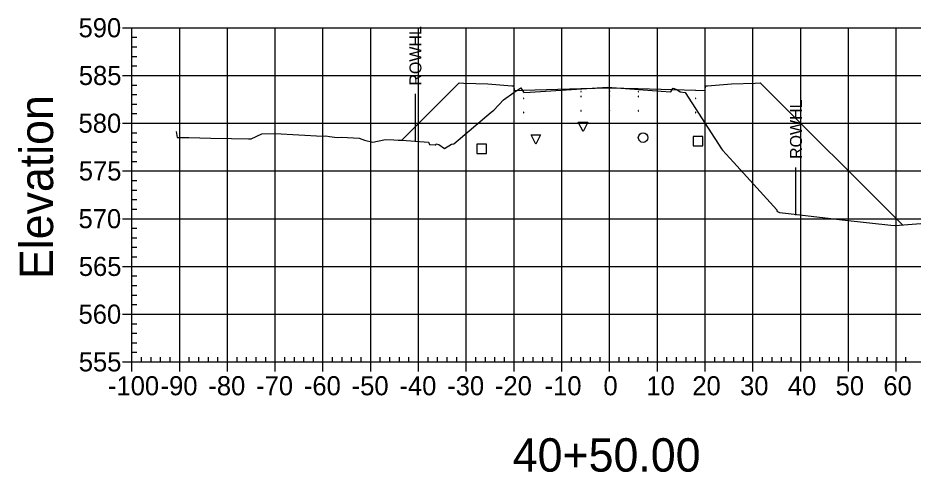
# Model space of a CAD drawing. Extents: x 708103 to 717568, y 374476 to 378707.
# Drawn here: x 711403.1 to 711590.5, y 377751.5 to 377846.7 of the extents above; entities that cross this region are included whole.
import ezdxf

# ---------------------------------------------------------------- set-up
doc = ezdxf.new("R2010")
doc.units = 0
for name, color, linetype in [('1', 7, 'Continuous'), ('10', 7, 'Continuous'), ('13', 7, 'Continuous'), ('14', 7, 'Continuous'), ('22', 7, 'Continuous'), ('4', 7, 'Continuous'), ('57', 7, 'Continuous'), ('60', 7, 'Continuous'), ('Existing', 7, 'Continuous'), ('XS_Right_of_Way', 7, 'Continuous')]:
    doc.layers.add(name, color=color, linetype=linetype)

msp = doc.modelspace()

# ---------------------------------------------------------------- linework, layer by layer
for points in [[(711508.93, 377829.81), (711509.03, 377829.81), (711509.03, 377829.91), (711508.93, 377829.91)], [(711520.93, 377831.17), (711521.03, 377831.17), (711521.03, 377831.27), (711520.93, 377831.27)], [(711520.93, 377830.17), (711521.03, 377830.17), (711521.03, 377830.27), (711520.93, 377830.27)], [(711526.93, 377831.29), (711527.03, 377831.29), (711527.03, 377831.39), (711526.93, 377831.39)], [(711526.93, 377830.29), (711527.03, 377830.29), (711527.03, 377830.39), (711526.93, 377830.39)], [(711532.93, 377831.17), (711533.03, 377831.17), (711533.03, 377831.27), (711532.93, 377831.27)], [(711532.93, 377830.17), (711533.03, 377830.17), (711533.03, 377830.27), (711532.93, 377830.27)], [(711544.93, 377829.81), (711545.03, 377829.81), (711545.03, 377829.91), (711544.93, 377829.91)], [(711508.93, 377826.81), (711509.03, 377826.81), (711509.03, 377826.91), (711508.93, 377826.91)], [(711520.93, 377827.17), (711521.03, 377827.17), (711521.03, 377827.27), (711520.93, 377827.27)], [(711526.93, 377827.29), (711527.03, 377827.29), (711527.03, 377827.39), (711526.93, 377827.39)], [(711532.93, 377827.17), (711533.03, 377827.17), (711533.03, 377827.27), (711532.93, 377827.27)], [(711544.93, 377826.81), (711545.03, 377826.81), (711545.03, 377826.91), (711544.93, 377826.91)]]:
    msp.add_lwpolyline(points, close=True)
at = {"layer": '1'}
for points in [[(711521.41, 377822.86), (711520.41, 377824.86), (711522.41, 377824.86)], [(711511.53, 377820.22), (711510.53, 377822.22), (711512.53, 377822.22)]]:
    msp.add_lwpolyline(points, close=True, dxfattribs=at)
at = {"layer": '10'}
msp.add_lwpolyline([(711499.21, 377818.26), (711501.21, 377818.26), (711501.21, 377820.26), (711499.21, 377820.26)], close=True, dxfattribs=at)
at = {"layer": '13'}
msp.add_circle((711533.99, 377821.61), 1, dxfattribs=at)
at = {"layer": '14'}
for points in [[(711508.98, 377831.53), (711508.98, 377831.58), (711508.98, 377831.53), (711508.93, 377831.53), (711508.98, 377831.53), (711508.98, 377831.48), (711508.98, 377831.53), (711509.03, 377831.53)], [(711526.98, 377832.01), (711526.98, 377832.06), (711526.98, 377832.01), (711526.93, 377832.01), (711526.98, 377832.01), (711526.98, 377831.96), (711526.98, 377832.01), (711527.03, 377832.01)], [(711544.98, 377831.53), (711544.98, 377831.58), (711544.98, 377831.53), (711544.93, 377831.53), (711544.98, 377831.53), (711544.98, 377831.48), (711544.98, 377831.53), (711545.03, 377831.53)], [(711483.5, 377821.1), (711483.5, 377821.15), (711483.5, 377821.1), (711483.45, 377821.1), (711483.5, 377821.1), (711483.5, 377821.05), (711483.5, 377821.1), (711483.55, 377821.1)], [(711588.26, 377803.32), (711588.26, 377803.37), (711588.26, 377803.32), (711588.21, 377803.32), (711588.26, 377803.32), (711588.26, 377803.27), (711588.26, 377803.32), (711588.31, 377803.32)]]:
    msp.add_lwpolyline(points, dxfattribs=at)
at = {"layer": '22'}
msp.add_lwpolyline([(711483.5, 377821.1), (711495.48, 377833.09), (711496.48, 377833.05), (711501.48, 377832.85), (711506.48, 377832.45), (711506.9, 377832.45), (711506.98, 377831.45), (711508.98, 377831.53), (711520.98, 377831.89), (711526.98, 377832.01), (711532.98, 377831.89), (711544.98, 377831.53), (711546.98, 377831.45), (711547.07, 377832.45), (711547.48, 377832.45), (711552.48, 377832.85), (711557.48, 377833.05), (711558.48, 377833.09), (711588.26, 377803.32)], dxfattribs=at)
at = {"layer": '4'}
msp.add_lwpolyline([(711544.49, 377819.86), (711546.49, 377819.86), (711546.49, 377821.86), (711544.49, 377821.86)], close=True, dxfattribs=at)
at = {"layer": '57'}
for p, q in [((711424.98, 377844.63), (711426.98, 377844.63)), ((711426.98, 377844.63), (711626.98, 377844.63)), ((711426.98, 377774.63), (711426.98, 377844.63)), ((711426.98, 377774.63), (711426.98, 377844.63)), ((711436.98, 377774.63), (711436.98, 377844.63)), ((711446.98, 377774.63), (711446.98, 377844.63)), ((711456.98, 377774.63), (711456.98, 377844.63)), ((711466.98, 377774.63), (711466.98, 377844.63)), ((711476.98, 377774.63), (711476.98, 377844.63)), ((711486.98, 377774.63), (711486.98, 377844.63)), ((711496.98, 377774.63), (711496.98, 377844.63)), ((711506.98, 377774.63), (711506.98, 377844.63)), ((711516.98, 377774.63), (711516.98, 377844.63)), ((711526.98, 377774.63), (711526.98, 377844.63)), ((711536.98, 377774.63), (711536.98, 377844.63)), ((711546.98, 377774.63), (711546.98, 377844.63)), ((711556.98, 377774.63), (711556.98, 377844.63)), ((711566.98, 377774.63), (711566.98, 377844.63)), ((711576.98, 377774.63), (711576.98, 377844.63)), ((711586.98, 377774.63), (711586.98, 377844.63)), ((711426.98, 377842.63), (711427.98, 377842.63)), ((711426.98, 377840.63), (711427.98, 377840.63)), ((711426.98, 377838.63), (711427.98, 377838.63)), ((711426.98, 377836.63), (711427.98, 377836.63)), ((711424.98, 377834.63), (711426.98, 377834.63)), ((711426.98, 377834.63), (711626.98, 377834.63)), ((711426.98, 377832.63), (711427.98, 377832.63)), ((711426.98, 377830.63), (711427.98, 377830.63)), ((711426.98, 377828.63), (711427.98, 377828.63)), ((711426.98, 377826.63), (711427.98, 377826.63)), ((711424.98, 377824.63), (711426.98, 377824.63)), ((711426.98, 377824.63), (711626.98, 377824.63)), ((711426.98, 377822.63), (711427.98, 377822.63)), ((711426.98, 377820.63), (711427.98, 377820.63)), ((711426.98, 377818.63), (711427.98, 377818.63)), ((711426.98, 377816.63), (711427.98, 377816.63)), ((711424.98, 377814.63), (711426.98, 377814.63)), ((711426.98, 377814.63), (711626.98, 377814.63)), ((711426.98, 377812.63), (711427.98, 377812.63)), ((711426.98, 377810.63), (711427.98, 377810.63)), ((711426.98, 377808.63), (711427.98, 377808.63)), ((711426.98, 377806.63), (711427.98, 377806.63)), ((711424.98, 377804.63), (711426.98, 377804.63)), ((711426.98, 377804.63), (711626.98, 377804.63)), ((711426.98, 377802.63), (711427.98, 377802.63)), ((711426.98, 377800.63), (711427.98, 377800.63)), ((711426.98, 377798.63), (711427.98, 377798.63)), ((711426.98, 377796.63), (711427.98, 377796.63)), ((711424.98, 377794.63), (711426.98, 377794.63)), ((711426.98, 377794.63), (711626.98, 377794.63)), ((711426.98, 377792.63), (711427.98, 377792.63)), ((711426.98, 377790.63), (711427.98, 377790.63)), ((711426.98, 377788.63), (711427.98, 377788.63)), ((711426.98, 377786.63), (711427.98, 377786.63)), ((711424.98, 377784.63), (711426.98, 377784.63)), ((711426.98, 377784.63), (711626.98, 377784.63)), ((711426.98, 377782.63), (711427.98, 377782.63)), ((711426.98, 377780.63), (711427.98, 377780.63)), ((711426.98, 377778.63), (711427.98, 377778.63)), ((711426.98, 377776.63), (711427.98, 377776.63)), ((711428.98, 377774.63), (711428.98, 377775.63)), ((711430.98, 377774.63), (711430.98, 377775.63)), ((711432.98, 377774.63), (711432.98, 377775.63)), ((711434.98, 377774.63), (711434.98, 377775.63)), ((711438.98, 377774.63), (711438.98, 377775.63)), ((711440.98, 377774.63), (711440.98, 377775.63)), ((711442.98, 377774.63), (711442.98, 377775.63)), ((711444.98, 377774.63), (711444.98, 377775.63)), ((711448.98, 377774.63), (711448.98, 377775.63)), ((711450.98, 377774.63), (711450.98, 377775.63)), ((711452.98, 377774.63), (711452.98, 377775.63)), ((711454.98, 377774.63), (711454.98, 377775.63)), ((711458.98, 377774.63), (711458.98, 377775.63)), ((711460.98, 377774.63), (711460.98, 377775.63)), ((711462.98, 377774.63), (711462.98, 377775.63)), ((711464.98, 377774.63), (711464.98, 377775.63)), ((711468.98, 377774.63), (711468.98, 377775.63)), ((711470.98, 377774.63), (711470.98, 377775.63)), ((711472.98, 377774.63), (711472.98, 377775.63)), ((711474.98, 377774.63), (711474.98, 377775.63)), ((711478.98, 377774.63), (711478.98, 377775.63)), ((711480.98, 377774.63), (711480.98, 377775.63)), ((711482.98, 377774.63), (711482.98, 377775.63)), ((711484.98, 377774.63), (711484.98, 377775.63)), ((711488.98, 377774.63), (711488.98, 377775.63)), ((711490.98, 377774.63), (711490.98, 377775.63)), ((711492.98, 377774.63), (711492.98, 377775.63)), ((711494.98, 377774.63), (711494.98, 377775.63)), ((711498.98, 377774.63), (711498.98, 377775.63)), ((711500.98, 377774.63), (711500.98, 377775.63)), ((711502.98, 377774.63), (711502.98, 377775.63)), ((711504.98, 377774.63), (711504.98, 377775.63)), ((711508.98, 377774.63), (711508.98, 377775.63)), ((711510.98, 377774.63), (711510.98, 377775.63)), ((711512.98, 377774.63), (711512.98, 377775.63)), ((711514.98, 377774.63), (711514.98, 377775.63)), ((711518.98, 377774.63), (711518.98, 377775.63)), ((711520.98, 377774.63), (711520.98, 377775.63)), ((711522.98, 377774.63), (711522.98, 377775.63)), ((711524.98, 377774.63), (711524.98, 377775.63)), ((711528.98, 377774.63), (711528.98, 377775.63)), ((711530.98, 377774.63), (711530.98, 377775.63)), ((711532.98, 377774.63), (711532.98, 377775.63)), ((711534.98, 377774.63), (711534.98, 377775.63)), ((711538.98, 377774.63), (711538.98, 377775.63)), ((711540.98, 377774.63), (711540.98, 377775.63)), ((711542.98, 377774.63), (711542.98, 377775.63)), ((711544.98, 377774.63), (711544.98, 377775.63)), ((711548.98, 377774.63), (711548.98, 377775.63)), ((711550.98, 377774.63), (711550.98, 377775.63)), ((711552.98, 377774.63), (711552.98, 377775.63)), ((711554.98, 377774.63), (711554.98, 377775.63)), ((711558.98, 377774.63), (711558.98, 377775.63)), ((711560.98, 377774.63), (711560.98, 377775.63)), ((711562.98, 377774.63), (711562.98, 377775.63)), ((711564.98, 377774.63), (711564.98, 377775.63)), ((711568.98, 377774.63), (711568.98, 377775.63)), ((711570.98, 377774.63), (711570.98, 377775.63)), ((711572.98, 377774.63), (711572.98, 377775.63)), ((711574.98, 377774.63), (711574.98, 377775.63)), ((711578.98, 377774.63), (711578.98, 377775.63)), ((711580.98, 377774.63), (711580.98, 377775.63)), ((711582.98, 377774.63), (711582.98, 377775.63)), ((711584.98, 377774.63), (711584.98, 377775.63)), ((711588.98, 377774.63), (711588.98, 377775.63)), ((711424.98, 377774.63), (711426.98, 377774.63)), ((711426.98, 377774.63), (711626.98, 377774.63)), ((711426.98, 377774.63), (711626.98, 377774.63)), ((711426.98, 377772.63), (711426.98, 377774.63)), ((711436.98, 377772.63), (711436.98, 377774.63)), ((711446.98, 377772.63), (711446.98, 377774.63)), ((711456.98, 377772.63), (711456.98, 377774.63)), ((711466.98, 377772.63), (711466.98, 377774.63)), ((711476.98, 377772.63), (711476.98, 377774.63)), ((711486.98, 377772.63), (711486.98, 377774.63)), ((711496.98, 377772.63), (711496.98, 377774.63)), ((711506.98, 377772.63), (711506.98, 377774.63)), ((711516.98, 377772.63), (711516.98, 377774.63)), ((711526.98, 377772.63), (711526.98, 377774.63)), ((711536.98, 377772.63), (711536.98, 377774.63)), ((711546.98, 377772.63), (711546.98, 377774.63)), ((711556.98, 377772.63), (711556.98, 377774.63)), ((711566.98, 377772.63), (711566.98, 377774.63)), ((711576.98, 377772.63), (711576.98, 377774.63)), ((711586.98, 377772.63), (711586.98, 377774.63))]:
    msp.add_line(p, q, dxfattribs=at)
at = {"layer": 'Existing'}
msp.add_lwpolyline([(711436.22, 377822.9), (711436.42, 377821.64), (711438.86, 377821.6), (711443.52, 377821.52), (711447.86, 377821.43), (711451.36, 377821.34), (711451.92, 377821.38), (711454.18, 377822.37), (711457, 377822.5), (711466.87, 377821.92), (711467.56, 377821.95), (711468.33, 377821.83), (711469.97, 377821.64), (711470.94, 377821.68), (711474.52, 377821.49), (711475.68, 377821.11), (711477.41, 377820.66), (711478.42, 377820.89), (711480.06, 377821.21), (711481.79, 377821.15), (711482.69, 377821.11), (711483.51, 377821.1), (711489.06, 377820.67), (711489.26, 377820.15), (711490.43, 377820.08), (711490.59, 377820.1), (711490.7, 377820.28), (711491.22, 377820.15), (711492.43, 377819.34), (711493.89, 377820.23), (711494.34, 377820.34), (711502.2, 377826.93), (711502.73, 377827.37), (711504.8, 377829.53), (711506.93, 377831.05), (711507.99, 377831.78), (711508.36, 377832.02), (711508.92, 377831.13), (711508.95, 377831.08), (711510.33, 377831.14), (711526.56, 377832.19), (711537.77, 377831.32), (711539.8, 377831.17), (711540.23, 377831.88), (711540.29, 377831.99), (711541.08, 377831.67), (711541.75, 377831.22), (711542.77, 377831.07), (711550.43, 377819.23), (711550.64, 377818.97), (711552.89, 377816.44), (711561.99, 377806.49), (711562, 377806.17), (711562.55, 377805.91), (711563.82, 377805.76), (711576.26, 377804.34), (711585.87, 377803.29), (711586.76, 377803.21), (711594.81, 377803.81)], dxfattribs=at)
at = {"layer": 'XS_Right_of_Way'}
for p, q in [((711486.26, 377830.75), (711486.26, 377820.75)), ((711565.92, 377815.38), (711565.92, 377805.38))]:
    msp.add_line(p, q, dxfattribs=at)

# ---------------------------------------------------------------- texts
at = {"layer": '1'}
msp.add_text('40+50.00', height=7, dxfattribs=at).set_placement((711506.71, 377751.63))
at = {"layer": '14'}
for p in [(711496.45, 377833), (711496.45, 377832.33), (711501.45, 377832.13), (711552.45, 377832.13), (711557.45, 377833), (711557.45, 377832.33)]:
    msp.add_text('+', height=0.1, dxfattribs=at).set_placement(p)
at = {"layer": '57'}
for s, p in [('590', (711415.81, 377842.63)), ('585', (711415.86, 377832.63)), ('580', (711415.81, 377822.63)), ('575', (711415.86, 377812.63)), ('570', (711415.81, 377802.63)), ('565', (711415.86, 377792.63)), ('560', (711415.81, 377782.63)), ('555', (711415.86, 377772.63)), ('-100', (711421.97, 377767.63)), ('-90', (711432.98, 377767.63)), ('-80', (711442.98, 377767.63)), ('-70', (711452.98, 377767.63)), ('-60', (711462.98, 377767.63)), ('-50', (711472.98, 377767.63)), ('-40', (711482.98, 377767.63)), ('-30', (711492.98, 377767.63)), ('-20', (711502.98, 377767.63)), ('-10', (711513.37, 377767.63)), ('0', (711525.69, 377767.63)), ('10', (711534.68, 377767.63)), ('20', (711544.29, 377767.63)), ('30', (711554.29, 377767.63)), ('40', (711564.29, 377767.63)), ('50', (711574.29, 377767.63)), ('60', (711584.29, 377767.63))]:
    msp.add_text(s, height=4, dxfattribs=at).set_placement(p)
at = {"layer": '60'}
msp.add_text('Elevation', height=7, rotation=90, dxfattribs=at).set_placement((711410.48, 377791.99))
at = {"layer": 'XS_Right_of_Way'}
for p in [(711487.58, 377832.51), (711567.24, 377817.14)]:
    msp.add_text('ROWHL', height=2.5, rotation=90, dxfattribs=at).set_placement(p)

doc.saveas('drawing.dxf')
